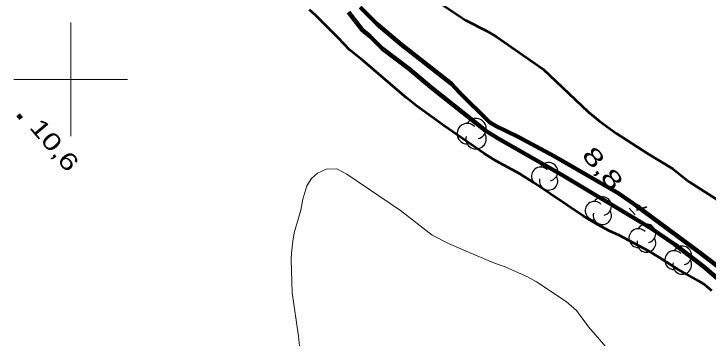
# Model space of a CAD drawing. Extents: x 386081 to 389416, y 5130568 to 5134082.
# Drawn here: x 387390 to 387512.1, y 5133554.5 to 5133611.5 of the extents above; entities that cross this region are included whole.
import ezdxf
from ezdxf.enums import TextEntityAlignment as Align

# ---------------------------------------------------------------- set-up
doc = ezdxf.new("R2010")
doc.units = 0
doc.header["$LTSCALE"] = 1.2
doc.linetypes.add('DASH_DOUBLE_DOT', pattern=[9.2, 5, -1.2, 0.3, -1.2, 0.3, -1.2])
for name, color, linetype, lineweight in [('1', 7, 'Continuous', 53), ('2', 7, 'Continuous', 13), ('3', 7, 'Continuous', 140), ('4', 7, 'DASH_DOUBLE_DOT', 53), ('44', 7, 'Continuous', 25), ('61', 7, 'Continuous', 13)]:
    doc.layers.add(name, color=color, linetype=linetype, lineweight=lineweight)

msp = doc.modelspace()

# ---------------------------------------------------------------- linework, layer by layer
at = {"layer": '1'}
for points in [[(387464.16, 5133613.96), (387469.43, 5133610.39), (387473.12, 5133608.52), (387474.81, 5133607.55), (387483.11, 5133601.81), (387490.99, 5133594.31), (387492.99, 5133592.67), (387496.02, 5133590.5), (387501.46, 5133587), (387505.88, 5133584.28), (387508.79, 5133581.98), (387514.9, 5133578.06), (387517.62, 5133576.19), (387523.19, 5133572.57), (387527.6, 5133569.97), (387529.54, 5133569.01)], [(387512.78, 5133562.85), (387511.45, 5133563.95), (387510.42, 5133564.61), (387506.85, 5133566.6), (387503.46, 5133568.77), (387501.7, 5133569.8), (387496.5, 5133572.57), (387494.69, 5133573.41), (387492.63, 5133574.5), (387490.21, 5133575.95), (387481.37, 5133581.87), (387479, 5133583.38), (387474.77, 5133585.67), (387472.71, 5133587), (387465.68, 5133591.83), (387460.83, 5133595.34), (387459.07, 5133596.73), (387451.31, 5133603.39), (387449.01, 5133605.2), (387447.01, 5133607.32), (387443, 5133611.32), (387441.97, 5133612.23)]]:
    msp.add_lwpolyline(points, dxfattribs=at)
at = {"layer": '2'}
msp.add_lwpolyline([(387440.34, 5133551.93), (387440.05, 5133554.88), (387438.92, 5133562.49), (387438.75, 5133568.33), (387438.8, 5133569.48), (387439.04, 5133571.55), (387439.27, 5133573.01), (387440.47, 5133577.02), (387440.83, 5133578.97), (387441.54, 5133581.28), (387442.32, 5133582.56), (387443.41, 5133583.53), (387444.92, 5133584.21), (387446.79, 5133584.28), (387448.54, 5133583.37), (387457.98, 5133576.98), (387463.55, 5133572.63), (387466.45, 5133571.18), (387469.53, 5133569.8), (387474.55, 5133567.7), (387476.42, 5133567.04), (387480.35, 5133565.3), (387481.92, 5133564.45), (387487.12, 5133560.96), (387488.94, 5133559.39), (387491.06, 5133556.54), (387492.21, 5133555.15), (387494.14, 5133552.98)], dxfattribs=at)
at = {"layer": '3'}
msp.add_line((387390.76, 5133593.75), (387391.27, 5133593.14), dxfattribs=at)
at = {"layer": '3', "lineweight": 35}
for p, q in [((387501.34, 5133577.6), (387499.52, 5133577.03)), ((387499.91, 5133577.89), (387500.92, 5133576.7)), ((387498.24, 5133577.39), (387499.28, 5133576.17))]:
    msp.add_line(p, q, dxfattribs=at)
at = {"layer": '4', "linetype": 'Continuous', "lineweight": 90}
for points in [[(387448.84, 5133611.8), (387451.26, 5133608.68), (387452.61, 5133607.57), (387454.77, 5133605.44), (387459.58, 5133601.78), (387463.36, 5133598.62), (387473.03, 5133590.95), (387475.19, 5133589.63), (387486.39, 5133583.21), (387502.04, 5133573.83), (387506.24, 5133570.96), (387511.28, 5133567.09), (387516.53, 5133562.68)], [(387526.26, 5133557.63), (387510.54, 5133569.63), (387499.48, 5133577.78), (387496.43, 5133579.92), (387485.02, 5133586.49), (387478.68, 5133589.92), (387474.84, 5133591.76), (387473.68, 5133592.46), (387468.37, 5133597.68), (387466.96, 5133599.22), (387458.05, 5133606.18), (387453.9, 5133609.69), (387450.9, 5133612.7)]]:
    msp.add_lwpolyline(points, dxfattribs=at)
at = {"layer": '44'}
for centre, radius, start, end in [((387469.746, 5133590.451), 1.794, 44.11537, 269.80396), ((387471.289, 5133591.348), 1.794, 282.26917, 149.72626), ((387471.289, 5133589.554), 1.794, 166.93686, 29.62122), ((387484.044, 5133583.774), 1.614, 282.26917, 149.72626), ((387482.656, 5133582.967), 1.614, 44.11537, 269.80396), ((387484.044, 5133582.159), 1.614, 166.93686, 29.62122), ((387493.494, 5133577.734), 1.614, 282.26917, 149.72626), ((387492.106, 5133576.927), 1.614, 44.11537, 269.80396), ((387493.494, 5133576.12), 1.614, 166.93686, 29.62122), ((387501.25, 5133572.933), 1.651, 282.26917, 149.72626), ((387499.83, 5133572.107), 1.651, 44.11537, 269.80396), ((387501.25, 5133571.282), 1.651, 166.93686, 29.62122), ((387507.55, 5133569.063), 1.651, 282.26917, 149.72626), ((387506.13, 5133568.237), 1.651, 44.11537, 269.80396), ((387507.55, 5133567.412), 1.651, 166.93686, 29.62122)]:
    msp.add_arc(centre, radius, start, end, dxfattribs=at)
at = {"layer": '61'}
for p, q in [((387400, 5133590), (387400, 5133610)), ((387390, 5133600), (387410, 5133600))]:
    msp.add_line(p, q, dxfattribs=at)

# ---------------------------------------------------------------- texts
at = {"layer": '3', "width": 1.35}
msp.add_text('10,6   ', height=3, rotation=310.294, dxfattribs=at).set_placement((387392.59, 5133591.53))
at = {"layer": '3', "width": 1.5}
msp.add_text('    8,8', height=3, rotation=310.294, dxfattribs=at).set_placement((387490.284, 5133585.965), align=Align.CENTER)

doc.saveas('drawing.dxf')
